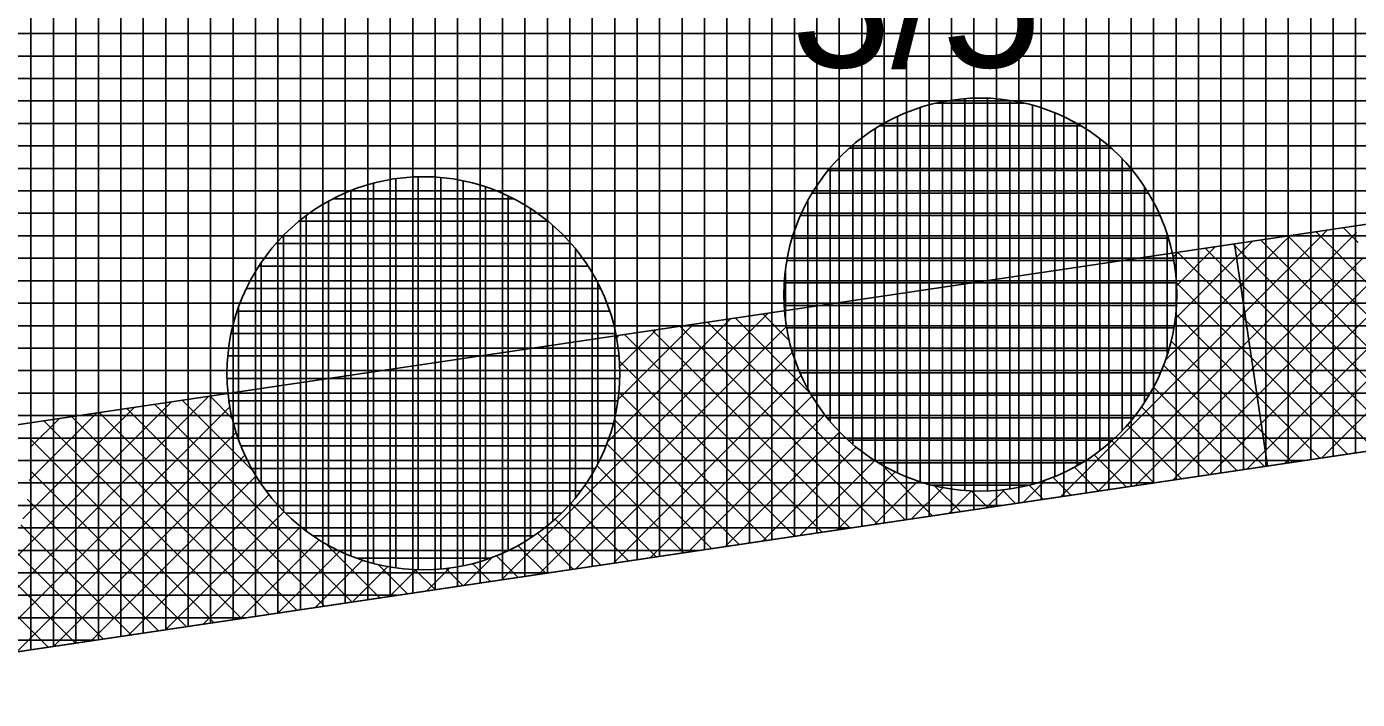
# Model space of a CAD drawing. Extents: x -565346 to -564154, y -1097386 to -1095620.
# Drawn here: x -564991.31 to -564979.45, y -1095820.31 to -1095814.32 of the extents above; entities that cross this region are included whole.
import ezdxf

# ---------------------------------------------------------------- set-up
doc = ezdxf.new("R2010")
doc.units = 0
for name, color, linetype in [('Vrstva 1', 7, 'Continuous'), ('Vrstva 40', 7, 'Continuous'), ('Vrstva 41', 7, 'Continuous'), ('Vrstva 42', 7, 'Continuous'), ('Vrstva 43', 7, 'Continuous'), ('Vrstva 44', 7, 'Continuous')]:
    doc.layers.add(name, color=color, linetype=linetype)

msp = doc.modelspace()

# ---------------------------------------------------------------- linework, layer by layer
at = {"layer": 'Vrstva 1'}
msp.add_line((-565025.24, -1095824.91), (-564877.52, -1095802.97), dxfattribs=at)
at = {"layer": 'Vrstva 41'}
for p, q in [((-564982.096, -1095818.502), (-564979.722, -1095816.128)), ((-564981.764, -1095818.453), (-564979.461, -1095816.15)), ((-564979.318, -1095816.652), (-564979.826, -1095816.143)), ((-564979.447, -1095816.24), (-564979.58, -1095816.107)), ((-564981.159, -1095817.282), (-564980.054, -1095816.177)), ((-564981.082, -1095816.922), (-564980.386, -1095816.226)), ((-564978.805, -1095818.013), (-564980.565, -1095816.253)), ((-564978.559, -1095817.977), (-564980.319, -1095816.216)), ((-564978.312, -1095817.94), (-564980.073, -1095816.18)), ((-564981.432, -1095818.403), (-564979.413, -1095816.385)), ((-564981.092, -1095816.367), (-564981.05, -1095816.325)), ((-564981.063, -1095816.621), (-564980.718, -1095816.276)), ((-564979.297, -1095818.086), (-564981.058, -1095816.326)), ((-564979.051, -1095818.05), (-564980.811, -1095816.29)), ((-564981.099, -1095818.354), (-564979.341, -1095816.596)), ((-564979.544, -1095818.123), (-564981.064, -1095816.603)), ((-564980.767, -1095818.305), (-564979.249, -1095816.786)), ((-564987.079, -1095819.242), (-564984.704, -1095816.868)), ((-564986.137, -1095818.018), (-564985.036, -1095816.917)), ((-564986.049, -1095817.647), (-564985.369, -1095816.966)), ((-564983.73, -1095818.745), (-564985.491, -1095816.985)), ((-564983.484, -1095818.708), (-564985.244, -1095816.948)), ((-564984.341, -1095817.569), (-564984.998, -1095816.911)), ((-564984.521, -1095817.105), (-564984.752, -1095816.875)), ((-564979.79, -1095818.16), (-564981.077, -1095816.873)), ((-564980.435, -1095818.255), (-564979.139, -1095816.959)), ((-564986.746, -1095819.193), (-564984.544, -1095816.99)), ((-564986.055, -1095817.087), (-564986.033, -1095817.065)), ((-564986.026, -1095817.341), (-564985.701, -1095817.016)), ((-564984.223, -1095818.818), (-564985.983, -1095817.058)), ((-564983.977, -1095818.781), (-564985.737, -1095817.021)), ((-564986.414, -1095819.143), (-564984.49, -1095817.219)), ((-564980.036, -1095818.196), (-564981.111, -1095817.121)), ((-564980.103, -1095818.206), (-564979.011, -1095817.114)), ((-564984.469, -1095818.855), (-564986.029, -1095817.295)), ((-564980.283, -1095818.233), (-564981.179, -1095817.336)), ((-564979.771, -1095818.157), (-564978.867, -1095817.253)), ((-564986.082, -1095819.094), (-564984.413, -1095817.425)), ((-564984.715, -1095818.891), (-564986.04, -1095817.566)), ((-564980.529, -1095818.269), (-564981.268, -1095817.53)), ((-564992.061, -1095819.982), (-564989.687, -1095817.608)), ((-564991.616, -1095819.254), (-564990.019, -1095817.657)), ((-564988.409, -1095819.44), (-564990.17, -1095817.68)), ((-564989.293, -1095818.273), (-564989.923, -1095817.643)), ((-564989.475, -1095817.808), (-564989.677, -1095817.606)), ((-564985.75, -1095819.045), (-564984.316, -1095817.61)), ((-564991.729, -1095819.933), (-564989.497, -1095817.701)), ((-564991.343, -1095818.699), (-564990.351, -1095817.707)), ((-564991.286, -1095818.359), (-564990.684, -1095817.756)), ((-564991.276, -1095818.065), (-564991.016, -1095817.805)), ((-564989.148, -1095819.549), (-564990.908, -1095817.789)), ((-564988.902, -1095819.513), (-564990.662, -1095817.753)), ((-564988.656, -1095819.476), (-564990.416, -1095817.716)), ((-564984.962, -1095818.928), (-564986.074, -1095817.815)), ((-564985.418, -1095818.995), (-564984.2, -1095817.778)), ((-564980.775, -1095818.306), (-564981.375, -1095817.706)), ((-564991.397, -1095819.883), (-564989.443, -1095817.93)), ((-564989.394, -1095819.586), (-564991.155, -1095817.826)), ((-564985.086, -1095818.946), (-564984.068, -1095817.928)), ((-564981.021, -1095818.342), (-564981.499, -1095817.865)), ((-564989.641, -1095819.623), (-564991.283, -1095817.98)), ((-564985.208, -1095818.964), (-564986.142, -1095818.03)), ((-564981.268, -1095818.379), (-564981.639, -1095818.007)), ((-564991.065, -1095819.834), (-564989.364, -1095818.133)), ((-564984.753, -1095818.897), (-564983.92, -1095818.063)), ((-564981.514, -1095818.416), (-564981.796, -1095818.133)), ((-564989.887, -1095819.659), (-564991.277, -1095818.269)), ((-564985.454, -1095819.001), (-564986.23, -1095818.225)), ((-564984.421, -1095818.847), (-564983.756, -1095818.182)), ((-564984.089, -1095818.798), (-564983.574, -1095818.284)), ((-564983.238, -1095818.672), (-564983.679, -1095818.231)), ((-564981.76, -1095818.452), (-564981.971, -1095818.242)), ((-564990.733, -1095819.785), (-564989.265, -1095818.317)), ((-564985.7, -1095819.037), (-564986.337, -1095818.401)), ((-564983.757, -1095818.749), (-564983.374, -1095818.366)), ((-564982.428, -1095818.551), (-564982.236, -1095818.359)), ((-564982.253, -1095818.525), (-564982.377, -1095818.401)), ((-564982.006, -1095818.489), (-564982.164, -1095818.331)), ((-564990.133, -1095819.696), (-564991.304, -1095818.525)), ((-564990.4, -1095819.735), (-564989.149, -1095818.484)), ((-564983.425, -1095818.699), (-564983.151, -1095818.426)), ((-564982.991, -1095818.635), (-564983.215, -1095818.411)), ((-564983.092, -1095818.65), (-564982.897, -1095818.455)), ((-564982.745, -1095818.598), (-564982.888, -1095818.455)), ((-564982.76, -1095818.601), (-564982.605, -1095818.446)), ((-564982.499, -1095818.562), (-564982.614, -1095818.447)), ((-564990.068, -1095819.686), (-564989.016, -1095818.634)), ((-564985.947, -1095819.074), (-564986.461, -1095818.56)), ((-564990.379, -1095819.732), (-564991.359, -1095818.753)), ((-564986.193, -1095819.111), (-564986.601, -1095818.703)), ((-564989.736, -1095819.637), (-564988.867, -1095818.768)), ((-564986.439, -1095819.147), (-564986.758, -1095818.828)), ((-564990.626, -1095819.769), (-564991.44, -1095818.955)), ((-564989.404, -1095819.587), (-564988.702, -1095818.886)), ((-564989.072, -1095819.538), (-564988.52, -1095818.986)), ((-564988.163, -1095819.403), (-564988.643, -1095818.923)), ((-564986.685, -1095819.184), (-564986.932, -1095818.937)), ((-564988.74, -1095819.489), (-564988.318, -1095819.068)), ((-564987.917, -1095819.367), (-564988.178, -1095819.105)), ((-564987.411, -1095819.291), (-564987.16, -1095819.041)), ((-564987.178, -1095819.257), (-564987.338, -1095819.097)), ((-564986.932, -1095819.22), (-564987.125, -1095819.027)), ((-564990.872, -1095819.806), (-564991.539, -1095819.138)), ((-564988.407, -1095819.439), (-564988.091, -1095819.123)), ((-564988.075, -1095819.39), (-564987.837, -1095819.152)), ((-564987.671, -1095819.33), (-564987.85, -1095819.151)), ((-564987.743, -1095819.341), (-564987.539, -1095819.137)), ((-564987.424, -1095819.293), (-564987.575, -1095819.142)), ((-564991.118, -1095819.842), (-564991.656, -1095819.304))]:
    msp.add_line(p, q, dxfattribs=at)
at = {"layer": 'Vrstva 42'}
msp.add_line((-564980.55, -1095816.251), (-564980.256, -1095818.229), dxfattribs=at)
msp.add_lwpolyline([(-565025.19, -1095822.881), (-565025.24, -1095824.91), (-564931.925, -1095811.05), (-564932.23, -1095809.074)], close=True, dxfattribs=at)
at = {"layer": 'Vrstva 43'}
for p, q in [((-564979.67, -1095802.98), (-564979.67, -1095818.142)), ((-564979.47, -1095802.95), (-564979.47, -1095818.112)), ((-564980.47, -1095803.098), (-564980.47, -1095818.261)), ((-564980.27, -1095803.069), (-564980.27, -1095818.231)), ((-564980.07, -1095803.039), (-564980.07, -1095818.201)), ((-564979.87, -1095803.009), (-564979.87, -1095818.171)), ((-564981.27, -1095803.217), (-564981.27, -1095818.379)), ((-564981.07, -1095803.187), (-564981.07, -1095818.35)), ((-564980.87, -1095803.158), (-564980.87, -1095818.32)), ((-564980.67, -1095803.128), (-564980.67, -1095818.29)), ((-564982.07, -1095803.336), (-564982.07, -1095818.498)), ((-564981.87, -1095803.306), (-564981.87, -1095818.469)), ((-564981.67, -1095803.277), (-564981.67, -1095818.439)), ((-564981.47, -1095803.247), (-564981.47, -1095818.409)), ((-564982.87, -1095803.455), (-564982.87, -1095818.617)), ((-564982.67, -1095803.425), (-564982.67, -1095818.587)), ((-564982.47, -1095803.395), (-564982.47, -1095818.558)), ((-564982.27, -1095803.366), (-564982.27, -1095818.528)), ((-564983.67, -1095803.574), (-564983.67, -1095818.736)), ((-564983.47, -1095803.544), (-564983.47, -1095818.706)), ((-564983.27, -1095803.514), (-564983.27, -1095818.676)), ((-564983.07, -1095803.484), (-564983.07, -1095818.647)), ((-564984.47, -1095803.692), (-564984.47, -1095818.855)), ((-564984.27, -1095803.663), (-564984.27, -1095818.825)), ((-564984.07, -1095803.633), (-564984.07, -1095818.795)), ((-564983.87, -1095803.603), (-564983.87, -1095818.766)), ((-564985.27, -1095803.811), (-564985.27, -1095818.973)), ((-564985.07, -1095803.781), (-564985.07, -1095818.944)), ((-564984.87, -1095803.752), (-564984.87, -1095818.914)), ((-564984.67, -1095803.722), (-564984.67, -1095818.884)), ((-564986.07, -1095803.93), (-564986.07, -1095819.092)), ((-564985.87, -1095803.9), (-564985.87, -1095819.063)), ((-564985.67, -1095803.871), (-564985.67, -1095819.033)), ((-564985.47, -1095803.841), (-564985.47, -1095819.003)), ((-564986.87, -1095804.049), (-564986.87, -1095819.211)), ((-564986.67, -1095804.019), (-564986.67, -1095819.181)), ((-564986.47, -1095803.989), (-564986.47, -1095819.152)), ((-564986.27, -1095803.96), (-564986.27, -1095819.122)), ((-564987.67, -1095804.168), (-564987.67, -1095819.33)), ((-564987.47, -1095804.138), (-564987.47, -1095819.3)), ((-564987.27, -1095804.108), (-564987.27, -1095819.271)), ((-564987.07, -1095804.078), (-564987.07, -1095819.241)), ((-564988.47, -1095804.286), (-564988.47, -1095819.449)), ((-564988.27, -1095804.257), (-564988.27, -1095819.419)), ((-564988.07, -1095804.227), (-564988.07, -1095819.389)), ((-564987.87, -1095804.197), (-564987.87, -1095819.36)), ((-564989.27, -1095804.405), (-564989.27, -1095819.568)), ((-564989.07, -1095804.375), (-564989.07, -1095819.538)), ((-564988.87, -1095804.346), (-564988.87, -1095819.508)), ((-564988.67, -1095804.316), (-564988.67, -1095819.478)), ((-564990.07, -1095804.524), (-564990.07, -1095819.686)), ((-564989.87, -1095804.494), (-564989.87, -1095819.657)), ((-564989.67, -1095804.465), (-564989.67, -1095819.627)), ((-564989.47, -1095804.435), (-564989.47, -1095819.597)), ((-564990.87, -1095804.643), (-564990.87, -1095819.805)), ((-564990.67, -1095804.613), (-564990.67, -1095819.776)), ((-564990.47, -1095804.583), (-564990.47, -1095819.746)), ((-564990.27, -1095804.554), (-564990.27, -1095819.716)), ((-564991.27, -1095804.702), (-564991.27, -1095819.865)), ((-564991.07, -1095804.672), (-564991.07, -1095819.835)), ((-564954.342, -1095814.38), (-565039.561, -1095814.38)), ((-564955.689, -1095814.58), (-565039.569, -1095814.58)), ((-564957.036, -1095814.78), (-565039.576, -1095814.78)), ((-564958.382, -1095814.98), (-565039.583, -1095814.98)), ((-564959.729, -1095815.18), (-565039.59, -1095815.18)), ((-564961.075, -1095815.38), (-565039.598, -1095815.38)), ((-564962.422, -1095815.58), (-565039.605, -1095815.58)), ((-564963.769, -1095815.78), (-565039.612, -1095815.78)), ((-564965.115, -1095815.98), (-565039.619, -1095815.98)), ((-564966.462, -1095816.18), (-565039.627, -1095816.18)), ((-564967.808, -1095816.38), (-565039.634, -1095816.38)), ((-564969.155, -1095816.58), (-565039.641, -1095816.58)), ((-564970.501, -1095816.78), (-565039.648, -1095816.78)), ((-564971.848, -1095816.98), (-565039.656, -1095816.98)), ((-564973.195, -1095817.18), (-565039.663, -1095817.18)), ((-564974.541, -1095817.38), (-565039.67, -1095817.38)), ((-564975.888, -1095817.58), (-565039.677, -1095817.58)), ((-564977.234, -1095817.78), (-565039.685, -1095817.78)), ((-564978.581, -1095817.98), (-565039.692, -1095817.98)), ((-564979.928, -1095818.18), (-565039.699, -1095818.18)), ((-564981.274, -1095818.38), (-565039.706, -1095818.38)), ((-564982.621, -1095818.58), (-565039.714, -1095818.58)), ((-564983.967, -1095818.78), (-565039.721, -1095818.78)), ((-564985.314, -1095818.98), (-565039.728, -1095818.98)), ((-564986.66, -1095819.18), (-565039.735, -1095819.18)), ((-564988.007, -1095819.38), (-565039.743, -1095819.38)), ((-564989.354, -1095819.58), (-565039.75, -1095819.58)), ((-564990.7, -1095819.78), (-565039.757, -1095819.78))]:
    msp.add_line(p, q, dxfattribs=at)
msp.add_lwpolyline([(-564584.17, -1095730.99), (-564361.01, -1095672.63), (-564329.81, -1095662.26), (-564326.21, -1095642.73), (-564394.52, -1095662.95), (-564454.33, -1095677.56), (-564516.6, -1095690.89), (-564574.04, -1095705.03), (-564590.74, -1095715.12), (-564631.48, -1095731.18), (-564693.31, -1095752.31), (-564772.2, -1095768.91), (-564879.81, -1095788.15), (-565039.47, -1095811.86), (-565040.85, -1095849.94), (-565025.81, -1095848.33), (-565025.24, -1095824.91), (-564877.52, -1095802.97), (-564694, -1095767.75), (-564603.8, -1095739.23), (-564594.74, -1095734.52)], close=True, dxfattribs=at)
at = {"layer": 'Vrstva 44'}
for p, q in [((-564982.95, -1095814.96), (-564982.95, -1095818.447)), ((-564982.75, -1095814.957), (-564982.75, -1095818.451)), ((-564983.35, -1095815.04), (-564983.35, -1095818.368)), ((-564982.422, -1095815), (-564983.204, -1095815)), ((-564983.15, -1095814.988), (-564983.15, -1095818.42)), ((-564982.55, -1095814.976), (-564982.55, -1095818.433)), ((-564982.35, -1095815.019), (-564982.35, -1095818.391)), ((-564982.15, -1095815.086), (-564982.15, -1095818.321)), ((-564981.923, -1095815.2), (-564983.706, -1095815.2)), ((-564983.55, -1095815.118), (-564983.55, -1095818.29)), ((-564981.95, -1095815.184), (-564981.95, -1095818.224)), ((-564983.75, -1095815.226), (-564983.75, -1095818.182)), ((-564981.75, -1095815.317), (-564981.75, -1095818.092)), ((-564981.65, -1095815.4), (-564983.979, -1095815.4)), ((-564983.95, -1095815.375), (-564983.95, -1095818.033)), ((-564981.55, -1095815.496), (-564981.55, -1095817.912)), ((-564988.02, -1095815.673), (-564988.02, -1095819.135)), ((-564987.82, -1095815.657), (-564987.82, -1095819.153)), ((-564987.62, -1095815.662), (-564987.62, -1095819.146)), ((-564981.458, -1095815.6), (-564984.169, -1095815.6)), ((-564984.15, -1095815.576), (-564984.15, -1095817.834)), ((-564988.42, -1095815.778), (-564988.42, -1095819.03)), ((-564988.22, -1095815.713), (-564988.22, -1095819.095)), ((-564987.42, -1095815.69), (-564987.42, -1095819.116)), ((-564987.22, -1095815.746), (-564987.22, -1095819.062)), ((-564981.318, -1095815.8), (-564984.312, -1095815.8)), ((-564981.35, -1095815.748), (-564981.35, -1095817.659)), ((-564988.62, -1095815.874), (-564988.62, -1095818.934)), ((-564986.972, -1095815.85), (-564988.577, -1095815.85)), ((-564987.02, -1095815.827), (-564987.02, -1095818.983)), ((-564984.35, -1095815.869), (-564984.35, -1095817.54)), ((-564988.82, -1095816.002), (-564988.82, -1095818.805)), ((-564986.82, -1095815.938), (-564986.82, -1095818.869)), ((-564981.212, -1095816), (-564984.415, -1095816)), ((-564986.666, -1095816.05), (-564988.88, -1095816.05)), ((-564986.62, -1095816.091), (-564986.62, -1095818.718)), ((-564986.461, -1095816.25), (-564989.089, -1095816.25)), ((-564989.02, -1095816.178), (-564989.02, -1095818.631)), ((-564981.14, -1095816.2), (-564984.488, -1095816.2)), ((-564981.15, -1095816.163), (-564981.15, -1095817.239)), ((-564986.42, -1095816.297), (-564986.42, -1095818.509)), ((-564986.309, -1095816.45), (-564989.239, -1095816.45)), ((-564989.22, -1095816.421), (-564989.22, -1095818.388)), ((-564984.55, -1095816.496), (-564984.55, -1095816.919)), ((-564981.093, -1095816.4), (-564984.536, -1095816.4)), ((-564986.22, -1095816.603), (-564986.22, -1095818.205)), ((-564981.069, -1095816.6), (-564984.561, -1095816.6)), ((-564986.197, -1095816.65), (-564989.353, -1095816.65)), ((-564986.115, -1095816.85), (-564989.433, -1095816.85)), ((-564989.42, -1095816.81), (-564989.42, -1095817.995)), ((-564981.068, -1095816.8), (-564984.561, -1095816.8)), ((-564986.061, -1095817.05), (-564989.486, -1095817.05)), ((-564981.09, -1095817), (-564984.537, -1095817)), ((-564981.138, -1095817.2), (-564984.49, -1095817.2)), ((-564986.033, -1095817.25), (-564989.516, -1095817.25)), ((-564986.027, -1095817.45), (-564989.523, -1095817.45)), ((-564981.211, -1095817.4), (-564984.419, -1095817.4)), ((-564986.043, -1095817.65), (-564989.506, -1095817.65)), ((-564981.312, -1095817.6), (-564984.316, -1095817.6)), ((-564981.452, -1095817.8), (-564984.176, -1095817.8)), ((-564986.082, -1095817.85), (-564989.465, -1095817.85)), ((-564986.149, -1095818.05), (-564989.398, -1095818.05)), ((-564981.638, -1095818), (-564983.988, -1095818)), ((-564986.245, -1095818.25), (-564989.305, -1095818.25)), ((-564981.906, -1095818.2), (-564983.719, -1095818.2)), ((-564982.386, -1095818.4), (-564983.242, -1095818.4)), ((-564986.371, -1095818.45), (-564989.175, -1095818.45)), ((-564986.548, -1095818.65), (-564989.002, -1095818.65)), ((-564986.792, -1095818.85), (-564988.757, -1095818.85)), ((-564987.182, -1095819.05), (-564988.363, -1095819.05))]:
    msp.add_line(p, q, dxfattribs=at)
for centre in [(-564982.814, -1095816.704), (-564987.774, -1095817.404)]:
    msp.add_circle(centre, 1.75, dxfattribs=at)

# ---------------------------------------------------------------- texts
at = {"layer": 'Vrstva 40'}
msp.add_text('3/5', height=1.2, dxfattribs=at).set_placement((-564984.5, -1095814.68))

doc.saveas('drawing.dxf')
